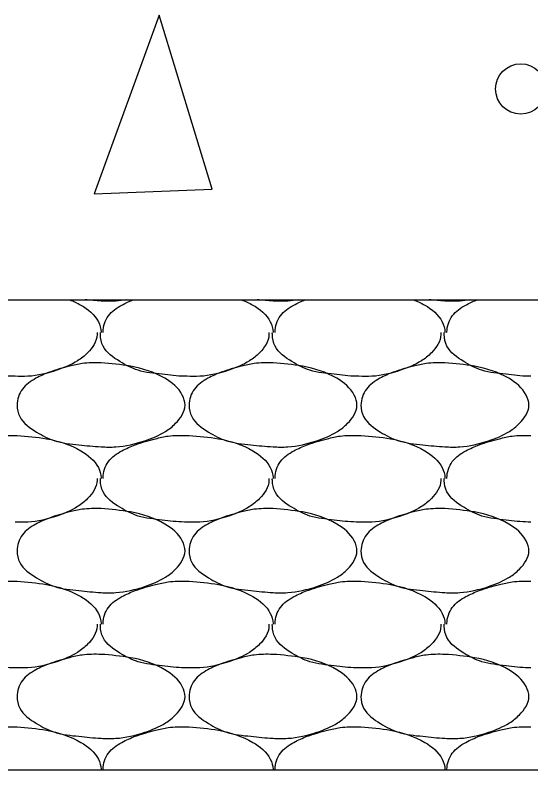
# Model space of a CAD drawing. Extents: x 634177 to 635904, y 289936 to 290970.
# Drawn here: x 635746.01 to 635747.93, y 290574.309 to 290577.118 of the extents above; entities that cross this region are included whole.
import ezdxf

# ---------------------------------------------------------------- set-up
doc = ezdxf.new("R2010")
doc.units = 0
doc.layers.add('Default', color=7, linetype='Continuous')

msp = doc.modelspace()

# ---------------------------------------------------------------- linework, layer by layer
at = {"layer": 'Default'}
for p, q in [((635719.7719, 290576.0588), (635753.5198, 290576.0588)), ((635746.0102, 290575.5538), (635746.0177, 290575.5538)), ((635746.6502, 290575.5538), (635746.6577, 290575.5538)), ((635747.2901, 290575.5538), (635747.2976, 290575.5538)), ((635746.0102, 290575.0113), (635746.0177, 290575.0113)), ((635746.6502, 290575.0113), (635746.6577, 290575.0113)), ((635747.2901, 290575.0113), (635747.2976, 290575.0113)), ((635746.0102, 290574.4689), (635746.0177, 290574.4689)), ((635746.6502, 290574.4689), (635746.6577, 290574.4689)), ((635747.2901, 290574.4689), (635747.2976, 290574.4689)), ((635719.7719, 290574.3089), (635749.77, 290574.3089))]:
    msp.add_line(p, q, dxfattribs=at)
msp.add_lwpolyline([(635746.5466, 290577.1182), (635746.3041, 290576.4532), (635746.7441, 290576.4707), (635746.5466, 290577.1182)], dxfattribs=at)
msp.add_circle((635747.8923, 290576.8434), 0.0937, dxfattribs=at)
for points in [[(635746.2125, 290576.0588), (635746.2552, 290576.0388), (635746.3202, 290575.9763), (635746.3302, 290575.9388), (635746.3302, 290575.9363)], [(635746.425, 290576.0588), (635746.3852, 290576.0538), (635746.3302, 290576.0538), (635746.2714, 290576.0588)], [(635746.3377, 290575.9363), (635746.3377, 290575.9388), (635746.3577, 290575.9988), (635746.4077, 290576.0388), (635746.4507, 290576.0588)], [(635746.8524, 290576.0588), (635746.8952, 290576.0388), (635746.9602, 290575.9763), (635746.9702, 290575.9388), (635746.9702, 290575.9363)], [(635747.065, 290576.0588), (635747.0252, 290576.0538), (635746.9702, 290576.0538), (635746.9114, 290576.0588)], [(635746.9777, 290575.9363), (635746.9777, 290575.9388), (635746.9977, 290575.9988), (635747.0477, 290576.0388), (635747.0907, 290576.0588)], [(635747.4924, 290576.0588), (635747.5351, 290576.0388), (635747.6001, 290575.9763), (635747.6101, 290575.9388), (635747.6101, 290575.9363)], [(635747.705, 290576.0588), (635747.6651, 290576.0538), (635747.6101, 290576.0538), (635747.5513, 290576.0588)], [(635747.6176, 290575.9363), (635747.6176, 290575.9388), (635747.6376, 290575.9988), (635747.6876, 290576.0388), (635747.7306, 290576.0588)], [(635746.0102, 290575.7738), (635746.0002, 290575.7738), (635745.9177, 290575.7813), (635745.8277, 290575.7963), (635745.7602, 290575.8288), (635745.6977, 290575.8863), (635745.6878, 290575.9288), (635745.6878, 290575.9363)], [(635746.3152, 290575.9363), (635746.3152, 290575.9288), (635746.2802, 290575.8613), (635746.2427, 290575.8313), (635746.1652, 290575.7963), (635746.0577, 290575.7738), (635746.0102, 290575.7738)], [(635746.6502, 290575.7738), (635746.6402, 290575.7738), (635746.5577, 290575.7813), (635746.4677, 290575.7963), (635746.4002, 290575.8288), (635746.3377, 290575.8863), (635746.3277, 290575.9288), (635746.3277, 290575.9363)], [(635746.9552, 290575.9363), (635746.9552, 290575.9288), (635746.9202, 290575.8613), (635746.8827, 290575.8313), (635746.8052, 290575.7963), (635746.6977, 290575.7738), (635746.6502, 290575.7738)], [(635747.2901, 290575.7738), (635747.2801, 290575.7738), (635747.1977, 290575.7813), (635747.1077, 290575.7963), (635747.0402, 290575.8288), (635746.9777, 290575.8863), (635746.9677, 290575.9288), (635746.9677, 290575.9363)], [(635747.5951, 290575.9363), (635747.5951, 290575.9288), (635747.5601, 290575.8613), (635747.5226, 290575.8313), (635747.4451, 290575.7963), (635747.3376, 290575.7738), (635747.2901, 290575.7738)], [(635747.9301, 290575.7738), (635747.9201, 290575.7738), (635747.8376, 290575.7813), (635747.7476, 290575.7963), (635747.6801, 290575.8288), (635747.6176, 290575.8863), (635747.6076, 290575.9288), (635747.6076, 290575.9363)], [(635746.3302, 290575.8238), (635746.4402, 290575.8113), (635746.5677, 290575.7663), (635746.6327, 290575.7038), (635746.6427, 290575.6663), (635746.6077, 290575.5988), (635746.5702, 290575.5688), (635746.4927, 290575.5338), (635746.3852, 290575.5113), (635746.3302, 290575.5113), (635746.2477, 290575.5188), (635746.1577, 290575.5338), (635746.0902, 290575.5663), (635746.0277, 290575.6238), (635746.0177, 290575.6663), (635746.0377, 290575.7263), (635746.0877, 290575.7663), (635746.1377, 290575.7888), (635746.2127, 290575.8113), (635746.2602, 290575.8213), (635746.3302, 290575.8238)], [(635746.9702, 290575.8238), (635747.0802, 290575.8113), (635747.2077, 290575.7663), (635747.2727, 290575.7038), (635747.2826, 290575.6663), (635747.2477, 290575.5988), (635747.2102, 290575.5688), (635747.1327, 290575.5338), (635747.0252, 290575.5113), (635746.9702, 290575.5113), (635746.8877, 290575.5188), (635746.7977, 290575.5338), (635746.7302, 290575.5663), (635746.6677, 290575.6238), (635746.6577, 290575.6663), (635746.6777, 290575.7263), (635746.7277, 290575.7663), (635746.7777, 290575.7888), (635746.8527, 290575.8113), (635746.9002, 290575.8213), (635746.9702, 290575.8238)], [(635747.6101, 290575.8238), (635747.7201, 290575.8113), (635747.8476, 290575.7663), (635747.9126, 290575.7038), (635747.9226, 290575.6663), (635747.8876, 290575.5988), (635747.8501, 290575.5688), (635747.7726, 290575.5338), (635747.6651, 290575.5113), (635747.6101, 290575.5113), (635747.5276, 290575.5188), (635747.4376, 290575.5338), (635747.3701, 290575.5663), (635747.3076, 290575.6238), (635747.2976, 290575.6663), (635747.3176, 290575.7263), (635747.3676, 290575.7663), (635747.4176, 290575.7888), (635747.4926, 290575.8113), (635747.5401, 290575.8213), (635747.6101, 290575.8238)], [(635745.6977, 290575.3938), (635745.6977, 290575.3963), (635745.7177, 290575.4563), (635745.7677, 290575.4963), (635745.8177, 290575.5188), (635745.8927, 290575.5413), (635745.9402, 290575.5513), (635746.0102, 290575.5538)], [(635746.0177, 290575.5538), (635746.1277, 290575.5413), (635746.2552, 290575.4963), (635746.3202, 290575.4338), (635746.3302, 290575.3963), (635746.3302, 290575.3938)], [(635746.3377, 290575.3938), (635746.3377, 290575.3963), (635746.3577, 290575.4563), (635746.4077, 290575.4963), (635746.4577, 290575.5188), (635746.5327, 290575.5413), (635746.5802, 290575.5513), (635746.6502, 290575.5538)], [(635746.6577, 290575.5538), (635746.7677, 290575.5413), (635746.8952, 290575.4963), (635746.9602, 290575.4338), (635746.9702, 290575.3963), (635746.9702, 290575.3938)], [(635746.9777, 290575.3938), (635746.9777, 290575.3963), (635746.9977, 290575.4563), (635747.0477, 290575.4963), (635747.0977, 290575.5188), (635747.1727, 290575.5413), (635747.2202, 290575.5513), (635747.2901, 290575.5538)], [(635747.2976, 290575.5538), (635747.4076, 290575.5413), (635747.5351, 290575.4963), (635747.6001, 290575.4338), (635747.6101, 290575.3963), (635747.6101, 290575.3938)], [(635747.6176, 290575.3938), (635747.6176, 290575.3963), (635747.6376, 290575.4563), (635747.6876, 290575.4963), (635747.7376, 290575.5188), (635747.8126, 290575.5413), (635747.8601, 290575.5513), (635747.9301, 290575.5538)], [(635746.3152, 290575.3938), (635746.3152, 290575.3863), (635746.2802, 290575.3188), (635746.2427, 290575.2888), (635746.1652, 290575.2538), (635746.0577, 290575.2313), (635746.0102, 290575.2313)], [(635746.6502, 290575.2313), (635746.6402, 290575.2313), (635746.5577, 290575.2388), (635746.4677, 290575.2538), (635746.4002, 290575.2863), (635746.3377, 290575.3438), (635746.3277, 290575.3863), (635746.3277, 290575.3938)], [(635746.9552, 290575.3938), (635746.9552, 290575.3863), (635746.9202, 290575.3188), (635746.8827, 290575.2888), (635746.8052, 290575.2538), (635746.6977, 290575.2313), (635746.6502, 290575.2313)], [(635747.2901, 290575.2313), (635747.2801, 290575.2313), (635747.1977, 290575.2388), (635747.1077, 290575.2538), (635747.0402, 290575.2863), (635746.9777, 290575.3438), (635746.9677, 290575.3863), (635746.9677, 290575.3938)], [(635747.5951, 290575.3938), (635747.5951, 290575.3863), (635747.5601, 290575.3188), (635747.5226, 290575.2888), (635747.4451, 290575.2538), (635747.3376, 290575.2313), (635747.2901, 290575.2313)], [(635747.9301, 290575.2313), (635747.9201, 290575.2313), (635747.8376, 290575.2388), (635747.7476, 290575.2538), (635747.6801, 290575.2863), (635747.6176, 290575.3438), (635747.6076, 290575.3863), (635747.6076, 290575.3938)], [(635746.3302, 290575.2813), (635746.4402, 290575.2688), (635746.5677, 290575.2238), (635746.6327, 290575.1613), (635746.6427, 290575.1238), (635746.6077, 290575.0563), (635746.5702, 290575.0263), (635746.4927, 290574.9913), (635746.3852, 290574.9688), (635746.3302, 290574.9688), (635746.2477, 290574.9763), (635746.1577, 290574.9913), (635746.0902, 290575.0238), (635746.0277, 290575.0813), (635746.0177, 290575.1238), (635746.0377, 290575.1838), (635746.0877, 290575.2238), (635746.1377, 290575.2463), (635746.2127, 290575.2688), (635746.2602, 290575.2788), (635746.3302, 290575.2813)], [(635746.9702, 290575.2813), (635747.0802, 290575.2688), (635747.2077, 290575.2238), (635747.2727, 290575.1613), (635747.2826, 290575.1238), (635747.2477, 290575.0563), (635747.2102, 290575.0263), (635747.1327, 290574.9913), (635747.0252, 290574.9688), (635746.9702, 290574.9688), (635746.8877, 290574.9763), (635746.7977, 290574.9913), (635746.7302, 290575.0238), (635746.6677, 290575.0813), (635746.6577, 290575.1238), (635746.6777, 290575.1838), (635746.7277, 290575.2238), (635746.7777, 290575.2463), (635746.8527, 290575.2688), (635746.9002, 290575.2788), (635746.9702, 290575.2813)], [(635747.6101, 290575.2813), (635747.7201, 290575.2688), (635747.8476, 290575.2238), (635747.9126, 290575.1613), (635747.9226, 290575.1238), (635747.8876, 290575.0563), (635747.8501, 290575.0263), (635747.7726, 290574.9913), (635747.6651, 290574.9688), (635747.6101, 290574.9688), (635747.5276, 290574.9763), (635747.4376, 290574.9913), (635747.3701, 290575.0238), (635747.3076, 290575.0813), (635747.2976, 290575.1238), (635747.3176, 290575.1838), (635747.3676, 290575.2238), (635747.4176, 290575.2463), (635747.4926, 290575.2688), (635747.5401, 290575.2788), (635747.6101, 290575.2813)], [(635745.6977, 290574.8513), (635745.6977, 290574.8538), (635745.7177, 290574.9138), (635745.7677, 290574.9538), (635745.8177, 290574.9763), (635745.8927, 290574.9988), (635745.9402, 290575.0088), (635746.0102, 290575.0113)], [(635746.0177, 290575.0113), (635746.1277, 290574.9988), (635746.2552, 290574.9538), (635746.3202, 290574.8913), (635746.3302, 290574.8538), (635746.3302, 290574.8513)], [(635746.3377, 290574.8513), (635746.3377, 290574.8538), (635746.3577, 290574.9138), (635746.4077, 290574.9538), (635746.4577, 290574.9763), (635746.5327, 290574.9988), (635746.5802, 290575.0088), (635746.6502, 290575.0113)], [(635746.6577, 290575.0113), (635746.7677, 290574.9988), (635746.8952, 290574.9538), (635746.9602, 290574.8913), (635746.9702, 290574.8538), (635746.9702, 290574.8513)], [(635746.9777, 290574.8513), (635746.9777, 290574.8538), (635746.9977, 290574.9138), (635747.0477, 290574.9538), (635747.0977, 290574.9763), (635747.1727, 290574.9988), (635747.2202, 290575.0088), (635747.2901, 290575.0113)], [(635747.2976, 290575.0113), (635747.4076, 290574.9988), (635747.5351, 290574.9538), (635747.6001, 290574.8913), (635747.6101, 290574.8538), (635747.6101, 290574.8513)], [(635747.6176, 290574.8513), (635747.6176, 290574.8538), (635747.6376, 290574.9138), (635747.6876, 290574.9538), (635747.7376, 290574.9763), (635747.8126, 290574.9988), (635747.8601, 290575.0088), (635747.9301, 290575.0113)], [(635746.0102, 290574.6889), (635746.0002, 290574.6889), (635745.9177, 290574.6964), (635745.8277, 290574.7114), (635745.7602, 290574.7439), (635745.6977, 290574.8013), (635745.6878, 290574.8438), (635745.6878, 290574.8513)], [(635746.3152, 290574.8513), (635746.3152, 290574.8438), (635746.2802, 290574.7764), (635746.2427, 290574.7464), (635746.1652, 290574.7114), (635746.0577, 290574.6889), (635746.0102, 290574.6889)], [(635746.6502, 290574.6889), (635746.6402, 290574.6889), (635746.5577, 290574.6964), (635746.4677, 290574.7114), (635746.4002, 290574.7439), (635746.3377, 290574.8013), (635746.3277, 290574.8438), (635746.3277, 290574.8513)], [(635746.9552, 290574.8513), (635746.9552, 290574.8438), (635746.9202, 290574.7764), (635746.8827, 290574.7464), (635746.8052, 290574.7114), (635746.6977, 290574.6889), (635746.6502, 290574.6889)], [(635747.2901, 290574.6889), (635747.2801, 290574.6889), (635747.1977, 290574.6964), (635747.1077, 290574.7114), (635747.0402, 290574.7439), (635746.9777, 290574.8013), (635746.9677, 290574.8438), (635746.9677, 290574.8513)], [(635747.5951, 290574.8513), (635747.5951, 290574.8438), (635747.5601, 290574.7764), (635747.5226, 290574.7464), (635747.4451, 290574.7114), (635747.3376, 290574.6889), (635747.2901, 290574.6889)], [(635747.9301, 290574.6889), (635747.9201, 290574.6889), (635747.8376, 290574.6964), (635747.7476, 290574.7114), (635747.6801, 290574.7439), (635747.6176, 290574.8013), (635747.6076, 290574.8438), (635747.6076, 290574.8513)], [(635746.3302, 290574.7389), (635746.4402, 290574.7264), (635746.5677, 290574.6814), (635746.6327, 290574.6189), (635746.6427, 290574.5814), (635746.6077, 290574.5139), (635746.5702, 290574.4839), (635746.4927, 290574.4489), (635746.3852, 290574.4264), (635746.3302, 290574.4264), (635746.2477, 290574.4339), (635746.1577, 290574.4489), (635746.0902, 290574.4814), (635746.0277, 290574.5389), (635746.0177, 290574.5814), (635746.0377, 290574.6414), (635746.0877, 290574.6814), (635746.1377, 290574.7039), (635746.2127, 290574.7264), (635746.2602, 290574.7364), (635746.3302, 290574.7389)], [(635746.9702, 290574.7389), (635747.0802, 290574.7264), (635747.2077, 290574.6814), (635747.2727, 290574.6189), (635747.2826, 290574.5814), (635747.2477, 290574.5139), (635747.2102, 290574.4839), (635747.1327, 290574.4489), (635747.0252, 290574.4264), (635746.9702, 290574.4264), (635746.8877, 290574.4339), (635746.7977, 290574.4489), (635746.7302, 290574.4814), (635746.6677, 290574.5389), (635746.6577, 290574.5814), (635746.6777, 290574.6414), (635746.7277, 290574.6814), (635746.7777, 290574.7039), (635746.8527, 290574.7264), (635746.9002, 290574.7364), (635746.9702, 290574.7389)], [(635747.6101, 290574.7389), (635747.7201, 290574.7264), (635747.8476, 290574.6814), (635747.9126, 290574.6189), (635747.9226, 290574.5814), (635747.8876, 290574.5139), (635747.8501, 290574.4839), (635747.7726, 290574.4489), (635747.6651, 290574.4264), (635747.6101, 290574.4264), (635747.5276, 290574.4339), (635747.4376, 290574.4489), (635747.3701, 290574.4814), (635747.3076, 290574.5389), (635747.2976, 290574.5814), (635747.3176, 290574.6414), (635747.3676, 290574.6814), (635747.4176, 290574.7039), (635747.4926, 290574.7264), (635747.5401, 290574.7364), (635747.6101, 290574.7389)], [(635745.6977, 290574.3089), (635745.6977, 290574.3114), (635745.7177, 290574.3714), (635745.7677, 290574.4114), (635745.8177, 290574.4339), (635745.8927, 290574.4564), (635745.9402, 290574.4664), (635746.0102, 290574.4689)], [(635746.0177, 290574.4689), (635746.1277, 290574.4564), (635746.2552, 290574.4114), (635746.3202, 290574.3489), (635746.3302, 290574.3114), (635746.3302, 290574.3089)], [(635746.3377, 290574.3089), (635746.3377, 290574.3114), (635746.3577, 290574.3714), (635746.4077, 290574.4114), (635746.4577, 290574.4339), (635746.5327, 290574.4564), (635746.5802, 290574.4664), (635746.6502, 290574.4689)], [(635746.6577, 290574.4689), (635746.7677, 290574.4564), (635746.8952, 290574.4114), (635746.9602, 290574.3489), (635746.9702, 290574.3114), (635746.9702, 290574.3089)], [(635746.9777, 290574.3089), (635746.9777, 290574.3114), (635746.9977, 290574.3714), (635747.0477, 290574.4114), (635747.0977, 290574.4339), (635747.1727, 290574.4564), (635747.2202, 290574.4664), (635747.2901, 290574.4689)], [(635747.2976, 290574.4689), (635747.4076, 290574.4564), (635747.5351, 290574.4114), (635747.6001, 290574.3489), (635747.6101, 290574.3114), (635747.6101, 290574.3089)], [(635747.6176, 290574.3089), (635747.6176, 290574.3114), (635747.6376, 290574.3714), (635747.6876, 290574.4114), (635747.7376, 290574.4339), (635747.8126, 290574.4564), (635747.8601, 290574.4664), (635747.9301, 290574.4689)]]:
    msp.add_spline(points, degree=3, dxfattribs=at)

doc.saveas('drawing.dxf')
